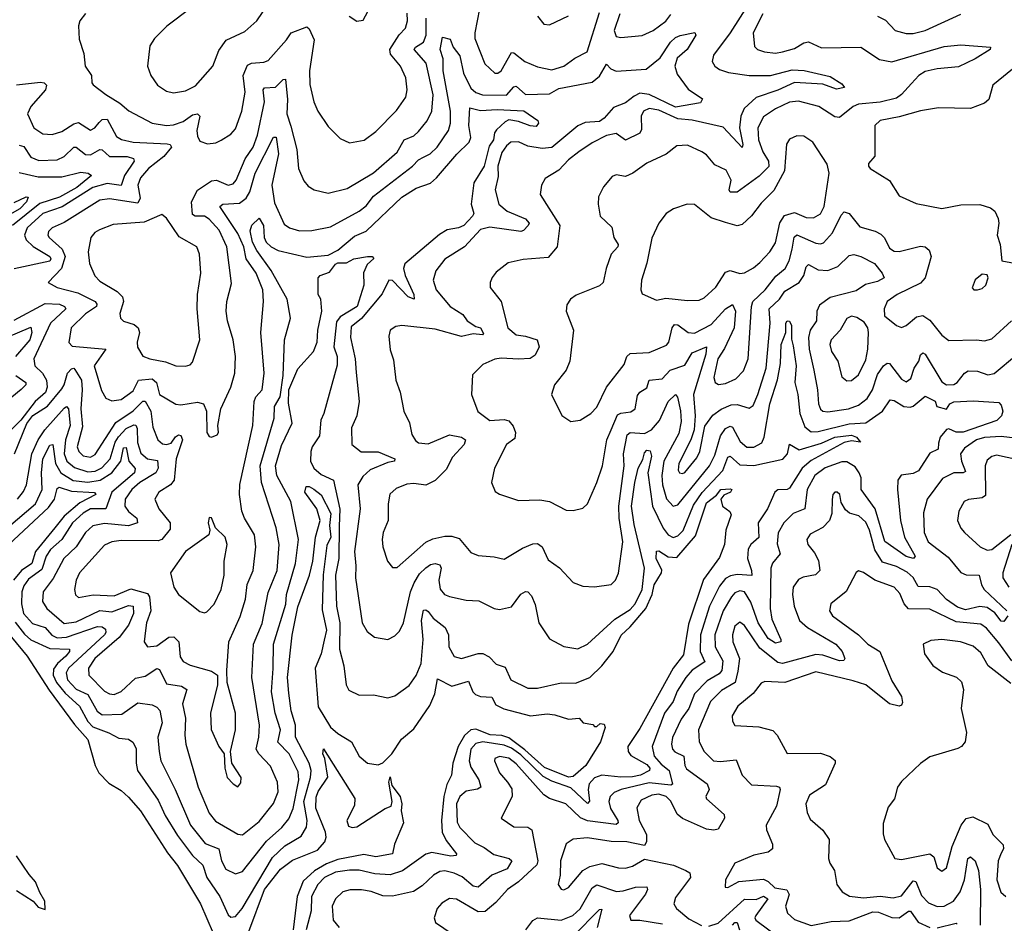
# Model space of a CAD drawing. Extents: x 1268547 to 1425625, y 515768 to 616754.
# Tile 360 of 507: x 1374208 to 1378348, y 571912 to 575710. Entities that reach past the tile are written whole.
import ezdxf

# ---------------------------------------------------------------- set-up
doc = ezdxf.new("R2010")
doc.units = 0

msp = doc.modelspace()

# ---------------------------------------------------------------- linework, layer by layer
at = {"layer": '0CON10XD'}
for points in [[(1374929.5, 575760.5), (1374826.9, 575683.1), (1374775, 575630.6), (1374755, 575600), (1374744.6, 575514.6), (1374758.9, 575475), (1374787.1, 575435), (1374825, 575410), (1374855, 575402.9), (1374905, 575410.8), (1374947.7, 575432.3), (1375020.6, 575515), (1375045, 575581.2), (1375076.4, 575623.6), (1375155, 575660), (1375204.7, 575705.3), (1375249.1, 575770.9)], [(1377268.8, 575771.2), (1377194.8, 575655), (1377125, 575560.8), (1377120, 575535), (1377130.6, 575515), (1377150.1, 575500.1), (1377188.3, 575488.3), (1377275, 575475.6), (1377365, 575475.2), (1377455, 575499.5), (1377506.6, 575496.6), (1377615, 575470.9), (1377665, 575440.5), (1377675.7, 575425), (1377641.9, 575418.1), (1377585, 575439.6), (1377465, 575446.1), (1377395, 575414), (1377305, 575383.4), (1377253.8, 575336.2), (1377239.8, 575305), (1377233.8, 575256.2), (1377248.8, 575185), (1377245, 575172.9), (1377165, 575258.3), (1377035, 575287.9), (1376975, 575293.5), (1376895, 575329.7), (1376855, 575337), (1376830.3, 575325), (1376820.6, 575305), (1376821.9, 575248.1), (1376815, 575233.8), (1376755, 575203.8), (1376715, 575232.1), (1376675, 575222.7), (1376615, 575192.5), (1376558.9, 575155), (1376515, 575121.5), (1376475, 575078.2), (1376417.3, 575042.7), (1376401.4, 575015), (1376395.6, 574975), (1376479.1, 574845), (1376467.5, 574755), (1376429.3, 574710.7), (1376325, 574702.1), (1376261.1, 574688.9), (1376211.3, 574648.7), (1376195, 574626.7), (1376185.8, 574605), (1376186, 574585), (1376232.5, 574525), (1376260.9, 574415), (1376295, 574385.3), (1376335, 574380.7), (1376383.3, 574365), (1376392.5, 574335), (1376375, 574299.5), (1376353.7, 574286.3), (1376305, 574283.1), (1376231.8, 574288.2), (1376205, 574283.1), (1376155, 574261.1), (1376112.2, 574217.8), (1376107.3, 574135), (1376133.4, 574063.4), (1376185, 574025.5), (1376245, 574030), (1376264.8, 574024.8), (1376282.2, 574002.2), (1376292.8, 573975), (1376289.9, 573950.1), (1376255, 573924.2), (1376204.5, 573825.5), (1376191.4, 573765), (1376207.1, 573727.1), (1376225.6, 573715.6), (1376305, 573689.4), (1376395, 573691.8), (1376435, 573685.4), (1376505, 573649.4), (1376535, 573646.9), (1376575, 573656.7), (1376595.3, 573674.7), (1376634.7, 573765), (1376658.1, 573835), (1376677, 573945), (1376694.3, 573985.7), (1376721.2, 574048.8), (1376735, 574056.9), (1376777.8, 574062.2), (1376795.7, 574074.3), (1376805, 574130.6), (1376815, 574144.6), (1376845, 574163.3), (1376854.3, 574195.7), (1376909.8, 574200.2), (1376942.2, 574237.8), (1377005, 574258.6), (1377035, 574309.4), (1377095, 574335.5), (1377093, 574305), (1377041, 574135), (1377048.3, 574045), (1377043.4, 573986.6), (1377030, 573945), (1376978.8, 573845), (1376976.7, 573816.7), (1376982.5, 573805), (1376995, 573802.3), (1377005, 573807.7), (1377055, 573868.2), (1377067.5, 573895), (1377088.6, 574001.4), (1377122.3, 574047.7), (1377156.8, 574073.2), (1377198.8, 574091.2), (1377225, 574093.5), (1377275, 574077.7), (1377291.5, 574088.5), (1377312, 574135), (1377345.8, 574245), (1377362.5, 574435), (1377359.6, 574495), (1377401.9, 574535), (1377425, 574569.4), (1377485, 574605.3), (1377504.3, 574635), (1377515, 574671.4), (1377525, 574681.5), (1377565, 574658.8), (1377605, 574655.8), (1377647.8, 574672.2), (1377695, 574718.9), (1377715, 574723.3), (1377745, 574714.4), (1377801.5, 574685), (1377834.4, 574645), (1377842.9, 574625), (1377815, 574609.3), (1377763.3, 574596.7), (1377725, 574571.2), (1377615, 574543.2), (1377570.2, 574509.8), (1377559.1, 574485), (1377558.1, 574445), (1377531.2, 574405), (1377524, 574375), (1377527.5, 574325), (1377546.5, 574236.5), (1377562.2, 574155), (1377565.9, 574095), (1377575, 574073.3), (1377585.3, 574065.3), (1377605, 574062.6), (1377692, 574075), (1377735, 574090.2), (1377771.5, 574118.5), (1377794, 574155), (1377815, 574219.6), (1377839.6, 574255), (1377855, 574266.2), (1377865.3, 574265.3), (1377915, 574199.4), (1377935, 574188.6), (1377955, 574202), (1377968.7, 574245), (1377987.7, 574275), (1377995, 574301.2), (1378005, 574310.6), (1378015, 574304.2), (1378085, 574187.5), (1378105, 574176.1), (1378135, 574176.7), (1378150, 574185), (1378179.6, 574225), (1378195, 574234.1), (1378235, 574232.9), (1378278.1, 574218.1), (1378305, 574222.9), (1378398.9, 574301.1)], [(1376141.6, 575755), (1376121, 575655), (1376121.6, 575631.6), (1376164.2, 575524.2), (1376205, 575485.6), (1376218.8, 575485), (1376231.5, 575495), (1376275, 575571.5), (1376285, 575570.5), (1376331.4, 575535), (1376385, 575511.8), (1376445, 575499.2), (1376495, 575514.6), (1376541.9, 575548.1), (1376593.5, 575575), (1376645, 575740.6)], [(1374485, 575735.8), (1374461.4, 575705), (1374455.7, 575684.3), (1374458.3, 575628.3), (1374477.9, 575567.9), (1374482.9, 575515), (1374509.2, 575475), (1374510.6, 575445), (1374516.3, 575436.3), (1374569.4, 575395), (1374629.5, 575359.5), (1374666.9, 575326.9), (1374765, 575275.3), (1374825, 575265.3), (1374855, 575267.6), (1374895, 575282.1), (1374935, 575309.5), (1374955, 575313.8), (1374965.4, 575305), (1374953, 575245), (1374955, 575221.2), (1374965, 575200), (1374997.7, 575187.7), (1375032.7, 575192.7), (1375055, 575203.3), (1375095, 575228.9), (1375115, 575251.4), (1375141.8, 575325), (1375155.3, 575405.3), (1375146.9, 575475), (1375165, 575519.2), (1375182.1, 575527.9), (1375235, 575531.6), (1375251.9, 575538.1), (1375329.5, 575625), (1375349.1, 575655), (1375415, 575680), (1375425, 575671.9), (1375446.5, 575625), (1375426.1, 575495), (1375427.7, 575437.7), (1375444.5, 575365), (1375461.1, 575325), (1375505, 575260.8), (1375555, 575210.8), (1375595, 575192.9), (1375656.3, 575203.7), (1375705, 575240.6), (1375792, 575328), (1375831.2, 575385), (1375836.8, 575415), (1375831.5, 575465), (1375808.9, 575515), (1375766.9, 575565), (1375764, 575585), (1375803.4, 575646.6), (1375830.4, 575675), (1375838.9, 575705), (1375837.4, 575737.4)], [(1375105.3, 574365), (1375081.3, 574445), (1375076, 574485), (1375079.3, 574525), (1375099.1, 574600.9), (1375079.4, 574755), (1375046.4, 574825), (1375005, 574872.3), (1374985, 574883.9), (1374945, 574884.3), (1374935, 574890.9), (1374930.2, 574945), (1374955, 574994.1), (1375015, 575032.4), (1375035, 575036.2), (1375085, 575014.7), (1375105, 575020.4), (1375118.1, 575035), (1375156.1, 575125), (1375189.3, 575175), (1375207.9, 575225), (1375237.4, 575365), (1375231.9, 575415), (1375236.7, 575423.3), (1375282.9, 575427.1), (1375315, 575459.3), (1375325, 575460.6), (1375334.3, 575375), (1375330.9, 575315), (1375347.9, 575262.1), (1375373.6, 575165), (1375380, 575085), (1375403.1, 575033.1), (1375420.7, 575010.7), (1375445.4, 574995.4), (1375505, 574980.4), (1375585, 575000), (1375695, 575066.4), (1375795, 575153.9), (1375824.6, 575205.4), (1375865, 575222.2), (1375885, 575239.6), (1375920.7, 575285), (1375940.6, 575325), (1375945.6, 575394.4), (1375916.9, 575526.9), (1375866.2, 575585), (1375871.9, 575595), (1375905.1, 575614.9), (1375916.4, 575645), (1375916.6, 575716.6)], [(1375593.3, 575725), (1375625, 575703.8), (1375651.7, 575708.3), (1375672, 575745)], [(1376384.6, 575724.6), (1376411.2, 575691.2), (1376435, 575689.1), (1376515, 575726.5)], [(1377332.8, 575735), (1377292.4, 575655), (1377296.9, 575596.9), (1377310, 575585), (1377340, 575575), (1377385, 575570), (1377414.7, 575574.7), (1377465, 575589.4), (1377505, 575613.1), (1377525, 575616.7), (1377578.6, 575591.4), (1377745, 575594.6), (1377822.3, 575542.3), (1377875, 575532.5), (1378095, 575596.7), (1378165, 575603.9), (1378290, 575595), (1378288.6, 575585), (1378225, 575545.3), (1378155, 575511.5), (1378065, 575504.2), (1378015, 575492.3), (1377988.2, 575475), (1377957.5, 575442.5), (1377915.8, 575395), (1377895, 575380.7), (1377825, 575363.3), (1377734.9, 575355.1), (1377712.3, 575345), (1377655, 575299.4), (1377635, 575301.1), (1377568, 575345), (1377482.7, 575367.3), (1377445, 575363.4), (1377385.5, 575335), (1377335, 575302.1), (1377311.6, 575255), (1377313.9, 575205), (1377332.6, 575155), (1377355.8, 575115), (1377357.1, 575092.9), (1377316.9, 575053.1), (1377225, 574985.7), (1377194.4, 574985), (1377190.9, 574995), (1377199.8, 575035), (1377178.2, 575078.2), (1377130.7, 575100.7), (1377095, 575142), (1377076.2, 575155), (1377015, 575183.3), (1376970.7, 575179.3), (1376926.2, 575145), (1376845, 575107.3), (1376785.7, 575065), (1376755, 575051.5), (1376715, 575057.5), (1376699.1, 575050.9), (1376662, 575008), (1376641.9, 574965), (1376640, 574935), (1376647.8, 574885), (1376697.7, 574837.7), (1376705.8, 574795), (1376723.8, 574765), (1376722.1, 574755), (1376694.6, 574725), (1376673.2, 574665), (1376661.5, 574605), (1376645, 574592), (1376548.1, 574551.9), (1376524.2, 574535), (1376508.3, 574511.7), (1376505.8, 574485), (1376536.4, 574405), (1376520.9, 574275), (1376505, 574237.5), (1376457.1, 574175), (1376444.2, 574135), (1376486.8, 574046.8), (1376525, 574022), (1376565, 574026.7), (1376608.6, 574055), (1376635, 574081.9), (1376675.5, 574165), (1376749.4, 574260.6), (1376760.9, 574295), (1376775, 574306.7), (1376855, 574311.1), (1376927.7, 574342.3), (1376937.8, 574355), (1376951.2, 574415), (1376960.8, 574429.2), (1376975, 574428.2), (1377018.9, 574395), (1377045, 574392.6), (1377115, 574429.2), (1377175, 574494.7), (1377205, 574513.3), (1377217.2, 574485), (1377211.9, 574415), (1377171.2, 574328.8), (1377143, 574285), (1377126, 574206), (1377131.5, 574185), (1377146.2, 574176.2), (1377175, 574180.4), (1377219.4, 574200.6), (1377251.2, 574235), (1377270.9, 574285), (1377284.7, 574505), (1377290.4, 574525), (1377342.8, 574575), (1377387.3, 574632.7), (1377425.8, 574665), (1377443.4, 574696.6), (1377456.2, 574745), (1377464.5, 574795.5), (1377475, 574806.3), (1377555, 574771.2), (1377575, 574767.6), (1377588, 574772), (1377625.4, 574814.6), (1377661.4, 574888.6), (1377675, 574902.7), (1377695, 574895.5), (1377739.9, 574839.9), (1377805, 574821.6), (1377828.8, 574808.8), (1377843.4, 574793.4), (1377865, 574750), (1377885, 574736.6), (1377905, 574735.3), (1377995, 574757.9), (1378015.2, 574755.2), (1378031.2, 574741.2), (1378039.6, 574715), (1378014.6, 574625), (1377995, 574602.5), (1377897.1, 574555), (1377855.6, 574525), (1377841.8, 574495), (1377844.2, 574465), (1377895, 574424.4), (1377915, 574416.7), (1377935, 574424.4), (1377978.2, 574461.8), (1378005, 574466.2), (1378035, 574446.8), (1378085, 574384.5), (1378115, 574361.8), (1378230, 574365), (1378265, 574360.9), (1378295, 574369.5), (1378377.9, 574445)], [(1376731.7, 575735), (1376707.7, 575665), (1376715, 575640), (1376735, 575635.7), (1376825, 575643.6), (1376871.1, 575665), (1376925, 575703.4), (1376945, 575731.5)], [(1377815, 575725.4), (1377848.4, 575708.4), (1377889.2, 575665), (1377935, 575651.8), (1377965, 575652.5), (1378015, 575664.7), (1378165, 575732.6)], [(1374185.7, 573885), (1374237.7, 574012.3), (1374263.4, 574046.6), (1374325, 574086.4), (1374385, 574158.2), (1374395.5, 574175), (1374409.2, 574225), (1374425, 574242.5), (1374435, 574245.4), (1374440.4, 574240.4), (1374467.8, 574195), (1374471, 574155), (1374464.9, 574074.9), (1374471.3, 573998.7), (1374450, 573915), (1374456.9, 573895), (1374475, 573877.5), (1374505, 573872), (1374525, 573882.1), (1374612.7, 574017.3), (1374685, 574065.8), (1374725, 574106.2), (1374735, 574106.6), (1374758.9, 574065), (1374767, 573997), (1374788.2, 573945), (1374807.6, 573927.6), (1374825, 573924.4), (1374845, 573929.8), (1374862.7, 573957.3), (1374875, 573964.7), (1374885, 573962.7), (1374891.7, 573945), (1374865.8, 573865), (1374857.3, 573775), (1374841.8, 573755), (1374792.9, 573725), (1374776.7, 573695), (1374792.3, 573655), (1374840, 573595), (1374840.8, 573569.2), (1374805, 573525.9), (1374790.5, 573519.5), (1374635, 573521.9), (1374594.8, 573515.2), (1374565, 573501.1), (1374459.1, 573385), (1374446, 573355), (1374438.5, 573315), (1374442.3, 573292.3), (1374455, 573282.2), (1374516.8, 573293.2), (1374605, 573288.3), (1374675, 573318.2), (1374745, 573298.6), (1374753.9, 573283.9), (1374759.1, 573225), (1374740.5, 573175), (1374736.5, 573143.5), (1374731.1, 573095), (1374744.6, 573074.6), (1374785, 573078.1), (1374835, 573115.3), (1374856.6, 573116.6), (1374877.4, 573095), (1374882.6, 573032.6), (1374895, 573012.2), (1374925, 572997.7), (1375015, 572971.5), (1375039.2, 572955), (1375040, 572915), (1375010.8, 572795), (1375013.6, 572726.4), (1375045, 572656.2), (1375068, 572625), (1375070, 572565), (1375080, 572525), (1375105, 572498), (1375125, 572486.7), (1375137, 572503), (1375138.6, 572525), (1375100, 572585), (1375094, 572634), (1375114.6, 572725), (1375114.6, 572795), (1375080.6, 572925), (1375078.5, 572975), (1375086.7, 573095), (1375135, 573201.4), (1375157.1, 573275), (1375164.1, 573335.9), (1375190, 573395), (1375200.3, 573495), (1375194.7, 573545), (1375153.5, 573615), (1375142.5, 573645), (1375132.5, 573715), (1375133.4, 573756.6), (1375188, 574005), (1375193.3, 574105), (1375201.1, 574125), (1375226.7, 574155), (1375235.7, 574225), (1375221.6, 574395), (1375233.4, 574525), (1375230.3, 574575), (1375202.6, 574645), (1375160, 574705), (1375149.9, 574755), (1375125, 574811.8), (1375049.1, 574925), (1375062.5, 574935), (1375131.5, 574938.5), (1375160.2, 574959.8), (1375175, 574986.9), (1375198.4, 575065), (1375275, 575216.9), (1375285.7, 575215.7), (1375296.2, 575146.2), (1375267.3, 575015), (1375279.7, 574939.7), (1375320.5, 574850.5), (1375342, 574835), (1375385, 574822.3), (1375436.5, 574823.5), (1375515, 574839.1), (1375635, 574905.9), (1375665, 574928.2), (1375695, 574967.8), (1375860, 575095), (1375885, 575121.5), (1375905, 575131.8), (1375934.1, 575145.9), (1375963.1, 575175), (1376010.8, 575245), (1376019.8, 575275), (1376019.2, 575325), (1375987.8, 575495), (1375987.8, 575545), (1375975.8, 575585), (1375985, 575637.1), (1376017.9, 575627.9), (1376030, 575595), (1376058.1, 575558.1), (1376074.3, 575485), (1376105, 575421.6), (1376125, 575403.8), (1376153.6, 575393.6), (1376255, 575392.3), (1376285, 575428.2), (1376295, 575430.6), (1376335, 575396.3), (1376435, 575398.8), (1376475, 575421.1), (1376615, 575447), (1376645, 575472.8), (1376675, 575522.7), (1376693.3, 575503.3), (1376715, 575493.1), (1376842.5, 575502.5), (1376900.8, 575549.2), (1376944.1, 575615), (1376965, 575634.6), (1376985, 575644.3), (1377046.2, 575656.2), (1377050.6, 575645), (1377014.4, 575585), (1376971.7, 575548.3), (1376962.1, 575515), (1376971.7, 575481.7), (1377017.9, 575417.9), (1377078.1, 575378.1), (1377069.7, 575360.3), (1376965, 575342.1), (1376855, 575395.1), (1376815, 575400.6), (1376790.7, 575389.3), (1376755, 575360.7), (1376705, 575341.7), (1376665, 575296.6), (1376645, 575282.4), (1376585, 575278.1), (1376555, 575264.5), (1376445, 575173.5), (1376405, 575169.2), (1376345, 575178.5), (1376305, 575197.1), (1376273.1, 575195), (1376255, 575180.4), (1376235, 575151.5), (1376218.6, 575095), (1376218.9, 575051.1), (1376207.2, 574995), (1376222.7, 574935), (1376257.3, 574905), (1376335, 574872.6), (1376349.4, 574855), (1376346.2, 574845), (1376326.6, 574823.4), (1376315, 574819.5), (1376185, 574837.4), (1376145, 574828.1), (1376077.5, 574755), (1375995, 574703.3), (1375957.5, 574655), (1375946.4, 574615), (1375958.8, 574575), (1376018.2, 574505), (1376070.5, 574470.5), (1376089.5, 574445), (1376125, 574420.2), (1376145, 574414.6), (1376158.4, 574391.6), (1376154.4, 574385.6), (1376115, 574389.8), (1376065, 574378.1), (1375955, 574409.5), (1375815, 574424.5), (1375789.6, 574420.4), (1375765.8, 574405), (1375759.7, 574380.3), (1375765, 574322.5), (1375780, 574280), (1375790, 574195), (1375808.2, 574145), (1375823.1, 574065), (1375846.4, 574016.4), (1375856.7, 573966.7), (1375871.7, 573941.7), (1375885, 573931.8), (1375925, 573927.7), (1376015, 573964.7), (1376066, 573955), (1376082.5, 573945), (1376076.6, 573925), (1376028.1, 573871.9), (1376000.4, 573819.6), (1375955, 573772.9), (1375915, 573754.2), (1375865, 573761.2), (1375835, 573757.7), (1375790.2, 573739.8), (1375764, 573716), (1375756.5, 573675), (1375757.3, 573605), (1375735.5, 573555), (1375731.8, 573525), (1375734.6, 573495), (1375754.6, 573434.6), (1375775, 573407.5), (1375795, 573407.1), (1375915.7, 573514.3), (1375945, 573528.2), (1375995, 573539.3), (1376025, 573539.2), (1376055, 573529.2), (1376105, 573471.4), (1376135, 573458.6), (1376203.2, 573453.2), (1376245, 573442.9), (1376321.2, 573488.8), (1376365, 573507.5), (1376385, 573508.9), (1376404, 573494), (1376429.8, 573439.8), (1376476.9, 573406.9), (1376535, 573344.4), (1376575, 573330), (1376625, 573326.9), (1376695, 573336.9), (1376713.1, 573355), (1376725.9, 573384.1), (1376743.9, 573515), (1376728.4, 573615), (1376727.5, 573665), (1376749.5, 573835), (1376747.2, 573885), (1376762.5, 573965), (1376775, 573975.2), (1376835, 573971.5), (1376864, 573986), (1376898.4, 574025), (1376935, 574105.5), (1376965, 574134.4), (1376973.3, 574123.3), (1376985.8, 574065.8), (1376988.8, 574021.2), (1376979.3, 573970.7), (1376916.3, 573855), (1376908.2, 573795), (1376911.1, 573755), (1376926.7, 573696.7), (1376955, 573665.4), (1376975, 573671.8), (1377108.4, 573835), (1377130, 573880), (1377155, 573961.2), (1377175, 573992.6), (1377195, 574002.2), (1377205, 573996.9), (1377237.2, 573937.2), (1377265, 573914.2), (1377295, 573913), (1377327.8, 573932.2), (1377337.4, 573955), (1377362, 574095), (1377393.7, 574196.3), (1377406.2, 574265), (1377409.5, 574345), (1377429.1, 574395), (1377428.5, 574435), (1377435, 574444.3), (1377445, 574442.5), (1377453.5, 574425), (1377452.9, 574367.1), (1377459.5, 574339.5)], [(1378405, 575520), (1378299.5, 575435), (1378282.7, 575375), (1378265, 575359.6), (1378205, 575336.7), (1378070.6, 575339.4), (1377995, 575327.3), (1377905, 575301.1), (1377825, 575286), (1377803.3, 575265), (1377803.3, 575136.7), (1377776.7, 575105), (1377776.2, 575095), (1377783.8, 575085), (1377864.6, 575034.6), (1377905, 574970), (1377977.3, 574937.3), (1378085, 574916.9), (1378165, 574932.5), (1378245, 574932.9), (1378289, 574919), (1378308.2, 574905), (1378321.5, 574875), (1378324.3, 574854.3), (1378317.1, 574805), (1378330.8, 574765), (1378336.7, 574696.7), (1378435, 574678.6)], [(1374195, 575435.7), (1374295, 575447.8), (1374310.6, 575445), (1374320.9, 575435), (1374315.7, 575415), (1374255, 575345.5), (1374240.6, 575315), (1374266.7, 575255), (1374305, 575230.9), (1374345, 575227.3), (1374385, 575240.6), (1374435, 575271.9), (1374455, 575277.7), (1374505, 575245.3), (1374523.1, 575255), (1374541.8, 575278.2), (1374555, 575290), (1374575, 575292.4), (1374615, 575218.7), (1374635.9, 575205.9), (1374684.8, 575194.8), (1374828.5, 575188.5), (1374840.6, 575185), (1374845.9, 575175), (1374814.4, 575135), (1374749.2, 575085), (1374715.2, 575045), (1374705.2, 575015), (1374715, 574960), (1374705, 574939.2), (1374585, 574956.9), (1374545, 574951.7), (1374395, 574857.3), (1374344.4, 574835), (1374329.6, 574820.4), (1374326.2, 574805), (1374331.1, 574795), (1374386.1, 574746.1), (1374398.7, 574715), (1374383.3, 574665), (1374327.5, 574605), (1374364.8, 574584.8), (1374452.6, 574562.6), (1374525.3, 574525.3), (1374532.8, 574515), (1374531.4, 574505), (1374485, 574474), (1374424, 574415), (1374413.8, 574353.8), (1374428.2, 574338.2), (1374570.5, 574325), (1374520.9, 574255), (1374552, 574152), (1374570, 574120), (1374595, 574108.8), (1374635, 574113.4), (1374685, 574150.3), (1374707.2, 574195), (1374765, 574200.5), (1374783.7, 574185), (1374795, 574134.6), (1374865, 574094.4), (1374885, 574090.9), (1374955, 574102.9), (1374980.5, 574095), (1374993.8, 574065), (1374994.5, 573975), (1375005, 573958.8), (1375015, 573956.2), (1375037.5, 573965), (1375043.3, 573975), (1375040.8, 574005), (1375053.5, 574075), (1375095.4, 574165), (1375112.3, 574225), (1375115.3, 574295), (1375105.3, 574365)], [(1375252.8, 573302.8), (1375290, 573395), (1375299.3, 573505), (1375286.7, 573575), (1375224.5, 573764.5), (1375219.2, 573835), (1375278.4, 574035), (1375279.2, 574085), (1375303.4, 574125), (1375315.1, 574215), (1375321.7, 574365), (1375346.5, 574455), (1375332.2, 574535), (1375265.3, 574655.3), (1375205, 574739.5), (1375187, 574775), (1375177.3, 574822.7), (1375183.5, 574846.5), (1375215, 574876.2), (1375232.5, 574845), (1375236.3, 574795), (1375244.3, 574775), (1375265, 574755.3), (1375295, 574739.5), (1375415, 574711.7), (1375505, 574721), (1375545, 574741), (1375615, 574799.6), (1375665, 574821.7), (1375815, 574964.7), (1375875, 575002.5), (1375935, 575023.7), (1375960.8, 575045), (1376045.4, 575145), (1376097.3, 575195), (1376104.6, 575215.4), (1376095.8, 575265), (1376101, 575339), (1376145, 575328.9), (1376215, 575333.1), (1376327.5, 575327.5), (1376387, 575287), (1376388.8, 575275), (1376378.9, 575261.1), (1376353.8, 575263.8), (1376305, 575282.7), (1376265, 575288.9), (1376248.8, 575281.2), (1376213, 575247), (1376204.3, 575235), (1376199.6, 575205), (1376181.1, 575178.9), (1376160.3, 575095), (1376117.1, 575025), (1376106.7, 574935), (1376117.3, 574895), (1376111.5, 574885), (1376074.6, 574845), (1376053.1, 574835), (1376005, 574826.4), (1375972.7, 574807.3), (1375826.5, 574683.5), (1375821.7, 574665), (1375827.9, 574635), (1375865.3, 574554.7), (1375866, 574535), (1375840.8, 574545), (1375775, 574614.5), (1375760, 574615), (1375731.6, 574558.4), (1375645, 574453.8), (1375601.2, 574418.8), (1375598.3, 574375), (1375618.8, 574285), (1375622.9, 574227.1), (1375634.6, 574105), (1375625.6, 574045.6), (1375603.6, 573995), (1375604.3, 573925), (1375643.8, 573893.8), (1375715, 573893.7), (1375785.6, 573864.4), (1375784.2, 573855), (1375755, 573848.9), (1375682, 573818), (1375649.9, 573790.1), (1375629.2, 573755), (1375638.9, 573655), (1375615.2, 573475), (1375621.7, 573415), (1375619.1, 573365), (1375647.5, 573175), (1375668.3, 573138.3), (1375700, 573115), (1375755, 573105.6), (1375785, 573121.1), (1375805, 573140.6), (1375822, 573175), (1375850.8, 573305), (1375866.6, 573343.4), (1375889.4, 573380.6), (1375915, 573406.3), (1375935, 573421.1), (1375955, 573424.1), (1375975, 573418.5), (1375980.6, 573405), (1375970, 573355), (1375976.4, 573316.4), (1375994.2, 573294.2), (1376015, 573285.5), (1376085, 573270), (1376137.8, 573267.8), (1376203.3, 573235), (1376225, 573230.6), (1376275, 573243.1), (1376315, 573295.5), (1376335, 573307.5), (1376345, 573305.6), (1376359.1, 573289.1), (1376375, 573252), (1376390.4, 573175), (1376435, 573107.5), (1376496, 573076), (1376555, 573065.6), (1376595, 573085.6), (1376709.4, 573190.6), (1376775, 573230.8), (1376796, 573255), (1376824.8, 573315), (1376835.2, 573405), (1376791.1, 573588.9), (1376779.5, 573665), (1376794.7, 573765.3), (1376808.1, 573825), (1376828, 573862), (1376835, 573889.4), (1376845, 573900.4), (1376858, 573898), (1376864.3, 573875), (1376849, 573805), (1376868.4, 573665), (1376913.7, 573573.7), (1376935, 573544.7), (1376955, 573534.3), (1376975, 573540.2), (1376997.1, 573562.9), (1377040.4, 573669.6), (1377077.3, 573722.7), (1377164.4, 573815), (1377185, 573871.8), (1377195, 573875.9), (1377235, 573839.7), (1377295, 573837), (1377416.6, 573863.4), (1377436.4, 573885), (1377445, 573926.7), (1377485, 573902.8), (1377579.5, 573930.5), (1377635.5, 573955), (1377705, 573964.5), (1377726.7, 573955), (1377742.5, 573935), (1377705, 573940), (1377675, 573932.5), (1377535, 573857.3), (1377498.4, 573825), (1377445, 573741.8), (1377434.8, 573735.2), (1377395.2, 573734.8), (1377382.2, 573725), (1377352.3, 573655), (1377313, 573595), (1377315, 573533.3), (1377281.6, 573505), (1377270.8, 573485), (1377268.5, 573445), (1377285.2, 573395), (1377285.6, 573374.4), (1377225, 573377.8), (1377196.7, 573373.3), (1377175, 573361), (1377150.1, 573329.9), (1377107.9, 573245), (1377070.6, 573125), (1377069, 573055), (1377089, 573011), (1377035, 572976.6), (1377008.1, 572945), (1376971.8, 572888.2), (1376955.6, 572845), (1376919, 572795), (1376866.9, 572655), (1376875.6, 572615), (1376905, 572581.5), (1376939, 572555), (1376953, 572497), (1376945, 572493.2), (1376855, 572503.1), (1376736.9, 572475), (1376707.8, 572462.2), (1376690, 572445), (1376684.2, 572425), (1376692.2, 572395), (1376722.9, 572345), (1376723.9, 572335), (1376715, 572327.2), (1376595, 572342.6), (1376565.1, 572355.1), (1376504.6, 572415), (1376435, 572437.6), (1376411.8, 572451.8), (1376295, 572583), (1376264.2, 572605.8), (1376225, 572613.6), (1376205.6, 572605), (1376203.8, 572595), (1376225.3, 572545), (1376259.1, 572505), (1376277.3, 572477.3), (1376278.5, 572445), (1376232.5, 572355), (1376285, 572318.6), (1376345, 572316.9), (1376361.2, 572305), (1376387, 572175), (1376382.3, 572157.7), (1376305, 572087.3), (1376258.5, 572055), (1376209.5, 572000.5), (1376165, 571962.4), (1376135, 571960.2), (1376045, 572014.6), (1376015, 572016.1), (1375983.2, 571996.8), (1375963.2, 571975), (1375950.6, 571935), (1375955.5, 571915.5), (1376061.2, 571845)], [(1377015, 574529.6), (1377065, 574531.8), (1377085, 574541.2), (1377135, 574586.4), (1377175, 574648.9), (1377195, 574655.3), (1377235, 574644), (1377255, 574646), (1377293.3, 574666.7), (1377319.9, 574690.1), (1377362.3, 574735), (1377385, 574771.9), (1377403.9, 574856.1), (1377422.9, 574887.1), (1377465, 574899.2), (1377515, 574878.6), (1377545, 574876.7), (1377575, 574894.5), (1377589.7, 574925), (1377610.9, 575065), (1377603.1, 575103.1), (1377543.1, 575195), (1377505, 575220), (1377475, 575222.5), (1377445, 575208.1), (1377432.4, 575187.6), (1377423, 575075), (1377378.4, 574991.6), (1377325, 574938.8), (1377285, 574885.6), (1377245, 574849.4), (1377225, 574844.3), (1377175, 574857.3), (1377115, 574877.8), (1377045, 574933.1), (1377014.6, 574935.4), (1376956.2, 574915), (1376925.8, 574895), (1376894.4, 574855), (1376865, 574792.5), (1376845, 574687.5), (1376822, 574615), (1376820, 574575), (1376825, 574557.5), (1376885, 574531.2), (1376925, 574539.2), (1377015, 574529.6)], [(1374205, 575183.2), (1374225, 575177.5), (1374255, 575131.9), (1374288.1, 575118.1), (1374365, 575121.7), (1374395, 575135.7), (1374435, 575174.8), (1374445, 575173.7), (1374485, 575143.3), (1374505, 575142.6), (1374545, 575164.1), (1374555, 575163.3), (1374585, 575134.8), (1374660, 575135), (1374686.8, 575126.8), (1374689.4, 575115), (1374648.3, 575055), (1374635, 575013.3), (1374575, 575021.5), (1374514.7, 575005), (1374387, 574923), (1374305, 574894.9), (1374239.3, 574835), (1374227.9, 574805), (1374235.2, 574785), (1374265, 574757.2), (1374334.7, 574715), (1374339, 574705), (1374334.1, 574695), (1374185, 574662.3)], [(1374205, 575068.4), (1374285, 575049), (1374385, 575049.8), (1374465, 575068.8), (1374495.4, 575065.4), (1374510, 575055), (1374448.7, 575005), (1374375, 574963.6), (1374293.2, 574936.9), (1374177.8, 574845)], [(1374185, 574941.5), (1374235.4, 574965.4), (1374243.6, 574963.6), (1374236.9, 574945), (1374208.4, 574915), (1374103.7, 574856.3)], [(1374905, 574254.4), (1374925, 574259.2), (1374935, 574271.2), (1374964.6, 574365), (1374954.7, 574495), (1374955.9, 574555), (1374969.3, 574645), (1374964.5, 574725), (1374952.9, 574755), (1374878.1, 574798.1), (1374825, 574876.2), (1374805, 574892), (1374731.3, 574858.7), (1374600.7, 574849.3), (1374543.3, 574826.7), (1374523.3, 574815), (1374507.3, 574795), (1374495.4, 574735), (1374501.2, 574685), (1374523.1, 574633.1), (1374545, 574610.5), (1374617.5, 574567.5), (1374640, 574545), (1374644.2, 574525), (1374629.5, 574475), (1374631.9, 574455), (1374645, 574442.7), (1374689, 574429), (1374705.7, 574415.7), (1374712, 574395), (1374702.1, 574355), (1374703.6, 574333.6), (1374725, 574295.8), (1374755, 574284.6), (1374821.5, 574271.5), (1374865, 574255.6), (1374905, 574254.4)], [(1374073.9, 573506.1), (1374274.6, 573675.4), (1374301.7, 573735), (1374299.4, 573805), (1374305.1, 573865), (1374335, 573922.3), (1374347.2, 573925), (1374357.8, 573845), (1374380.5, 573805), (1374433.3, 573773.3), (1374495, 573766.2), (1374545.8, 573775), (1374595, 573805.8), (1374632.7, 573855), (1374645, 573911.2), (1374655, 573911.8), (1374666.7, 573855), (1374694, 573824), (1374690.6, 573805), (1374595, 573724.8), (1374569.7, 573655), (1374505.7, 573654.3), (1374475, 573635.5), (1374430.4, 573595), (1374385.1, 573524.9), (1374336.9, 573483.1), (1374319.5, 573455), (1374300.3, 573399.7), (1374245, 573359.2), (1374225, 573330.4), (1374217.3, 573305), (1374215.2, 573255), (1374224.5, 573215), (1374262.3, 573172.3), (1374315, 573155.7), (1374343.3, 573123.3), (1374365, 573111.7), (1374405, 573114.7), (1374535, 573159.3), (1374555, 573158.1), (1374569, 573149), (1374570.6, 573135), (1374563.8, 573125), (1374413, 572985), (1374403.8, 572965), (1374408.8, 572935), (1374445, 572896.7), (1374495, 572874.4), (1374533.5, 572803.5), (1374555, 572788.5), (1374637.9, 572792.1), (1374705, 572839.1), (1374765, 572830.5), (1374785, 572821.1), (1374796.9, 572806.9), (1374806.6, 572755), (1374789.2, 572695), (1374794.7, 572634.7), (1374800.6, 572595), (1374861.7, 572475), (1374926.7, 572325), (1374988.2, 572248.2), (1375045.8, 572225.8), (1375056.7, 572175), (1375075, 572140.4), (1375115, 572120), (1375145, 572130.7), (1375245, 572257.4), (1375309.5, 572315), (1375339, 572351), (1375357.3, 572395), (1375381.9, 572515), (1375378.5, 572548.5), (1375340.6, 572625), (1375293.8, 572673.8), (1375304, 572725), (1375281.5, 572795), (1375265.9, 572885), (1375273.9, 572983.9), (1375274.4, 573085), (1375326.4, 573253.6), (1375329.7, 573295), (1375367.9, 573425), (1375379.8, 573525), (1375348.4, 573685), (1375289.5, 573795), (1375283.9, 573835), (1375309, 573921), (1375353.7, 574015), (1375338.2, 574098.2), (1375339.5, 574155), (1375377.7, 574242.3), (1375442.7, 574315), (1375459.1, 574355), (1375461.3, 574405), (1375477.6, 574485), (1375474.4, 574535), (1375462.9, 574555), (1375463.2, 574625), (1375470.5, 574635), (1375510.5, 574649.5), (1375535, 574683.1), (1375545, 574688.3), (1375581.8, 574688.2), (1375613.3, 574705), (1375670, 574715), (1375690, 574715), (1375696.2, 574706.2), (1375668.8, 574681.2), (1375653.8, 574646.2), (1375654.4, 574594.4), (1375626.2, 574505), (1375555, 574460.6), (1375540.4, 574439.6), (1375528.5, 574335), (1375542.7, 574295), (1375542.1, 574257.9), (1375486.4, 574055), (1375473.6, 574026.4), (1375468.2, 573961.8), (1375438.1, 573915), (1375432.5, 573895), (1375431.1, 573855), (1375444.1, 573825), (1375475, 573798.8), (1375526.9, 573775), (1375553.3, 573653.2), (1375551.1, 573581.1), (1375550.1, 573445), (1375536.2, 573375), (1375539.4, 573245), (1375553.7, 573175), (1375552, 573065), (1375570.3, 572995), (1375580.5, 572915), (1375592.2, 572892.2), (1375635, 572871.8), (1375695, 572873.1), (1375755, 572859.4), (1375785, 572868.1), (1375845, 572911.9), (1375875, 572954.3), (1375895.6, 573004.4), (1375904.2, 573105), (1375897.6, 573185), (1375905, 573228.9), (1375915, 573230.4), (1375925, 573222.9), (1375945.9, 573195), (1375997.1, 573155), (1376010.5, 573125), (1376012.7, 573075), (1376035, 573034.4), (1376065, 573025.6), (1376135, 573046.4), (1376155, 573046.7), (1376182, 573032), (1376211.3, 573001.3), (1376249.2, 572989.2), (1376272.9, 572935), (1376345, 572900.7), (1376385, 572901.2), (1376485, 572923.6), (1376545, 572922.3), (1376605, 572945.8), (1376655.5, 572995), (1376702.4, 573055), (1376736.9, 573123.1), (1376775, 573157.9), (1376840.3, 573235), (1376866.8, 573295), (1376875.5, 573335), (1376906.2, 573385), (1376907.1, 573397.1), (1376883.6, 573445), (1376885, 573477.1), (1376895, 573477.3), (1376935, 573452.6), (1376970.5, 573449.5), (1377049.3, 573540.7), (1377095, 573678.9), (1377138.2, 573711.8), (1377156.2, 573735), (1377195, 573738.9), (1377202, 573735), (1377196.2, 573723.8), (1377168.3, 573711.7), (1377156.2, 573695), (1377163.3, 573665), (1377193, 573643), (1377198.8, 573628.8), (1377176.9, 573565), (1377170.6, 573505), (1377150.5, 573449.5), (1377083.1, 573356.9), (1377020, 573170), (1376999, 573041), (1376954.8, 572985), (1376815, 572731.8), (1376765.3, 572655), (1376765.9, 572635), (1376777, 572617), (1376845, 572580.2), (1376857.2, 572565), (1376855.8, 572555), (1376818.5, 572535), (1376785, 572528.3), (1376735, 572526.6), (1376655, 572534.8), (1376625, 572523.5), (1376601.5, 572498.5), (1376597.9, 572475), (1376603.6, 572426.4), (1376595, 572415.4), (1376525, 572481.4), (1376445, 572509.5), (1376409.3, 572529.3), (1376315, 572620.6), (1376275, 572648.4), (1376245, 572660.9), (1376155, 572675.1), (1376125, 572668.8), (1376104.8, 572645), (1376097.8, 572595), (1376105, 572569.1), (1376138.3, 572515), (1376146.9, 572485), (1376133.2, 572476.8), (1376085, 572468.3), (1376059.1, 572445), (1376044.5, 572415), (1376047.1, 572337.1), (1376058.8, 572315), (1376121, 572251), (1376161.1, 572231.1), (1376201.2, 572201.2), (1376266, 572185), (1376277.5, 572175), (1376258, 572142), (1376192.7, 572115), (1376135, 572063.8), (1376115, 572068.8), (1376067.9, 572107.9), (1376035, 572122.7), (1375995, 572132.6), (1375975, 572130.2), (1375947.1, 572115), (1375899.8, 572070.2), (1375863.6, 572046.4), (1375775, 572026), (1375735, 572027.4), (1375685, 572046.7), (1375645, 572053.7), (1375596.8, 572053.2), (1375565.8, 572045), (1375535, 572015.6), (1375521.8, 571985), (1375526.4, 571925), (1375551.1, 571895)], [(1378235, 574574.4), (1378255, 574580.8), (1378270, 574595), (1378280, 574625), (1378275, 574637.5), (1378255, 574640), (1378225, 574616.7), (1378212.5, 574582.5), (1378220, 574575), (1378235, 574574.4)], [(1374185, 574446.7), (1374315, 574517.9), (1374375, 574514.8), (1374396.8, 574505), (1374402, 574495), (1374337.9, 574435), (1374267.1, 574285), (1374271.5, 574255), (1374304.4, 574224.4), (1374321.1, 574195), (1374323.9, 574166.1), (1374316.5, 574143.5), (1374273.3, 574105), (1374212.5, 574027.5), (1374122, 573938)], [(1377685, 574192.2), (1377705, 574193.5), (1377735, 574217.5), (1377765, 574280.6), (1377773.9, 574325), (1377776.2, 574395), (1377774.4, 574415), (1377758.7, 574438.7), (1377728, 574458), (1377705, 574463.6), (1377685, 574454.2), (1377656.9, 574405), (1377620, 574365), (1377614.7, 574345), (1377620.8, 574315), (1377647.3, 574275), (1377665, 574209.2), (1377685, 574192.2)], [(1374104.7, 574355.3), (1374255, 574417.7), (1374259.5, 574395), (1374250.2, 574365), (1374190.2, 574295)], [(1377459.5, 574339.5), (1377472.2, 574255), (1377467.2, 574185), (1377480, 574135), (1377488.2, 574055), (1377509.1, 573999.1), (1377535, 573978.5), (1377565, 573979.7), (1377695, 574011.2), (1377765, 574016), (1377835.6, 574064.4), (1377867.1, 574112.9), (1377885, 574109.1), (1377924.5, 574084.5), (1377951.3, 574081.3), (1377965, 574085.2), (1378015, 574128.4), (1378057.5, 574107.5), (1378063.3, 574085), (1378105, 574073.4), (1378118, 574095), (1378135, 574104), (1378218.6, 574108.6), (1378325, 574101.2), (1378335, 574090), (1378341.9, 574065), (1378335.3, 574044.7), (1378315.6, 574025), (1378175, 573976.9), (1378145, 573976.4), (1378115, 573990), (1378105, 573988.1), (1378078.3, 573955), (1378071, 573931), (1378069.7, 573905), (1378035, 573887.8), (1377986.2, 573813.8), (1377965, 573802.8), (1377914.2, 573795.8), (1377900, 573775), (1377898.1, 573735), (1377910.6, 573605), (1377927.8, 573535), (1377972.9, 573455), (1377966.2, 573445), (1377935, 573454), (1377845, 573516.8), (1377804.3, 573655), (1377746.3, 573735), (1377745.2, 573785), (1377737.5, 573805), (1377720.8, 573830.8), (1377685, 573852.4), (1377665, 573851.7), (1377595, 573826.6), (1377551.6, 573795), (1377518.9, 573735), (1377508.7, 573655), (1377460.5, 573635), (1377421.1, 573595), (1377396.8, 573553.2), (1377393.2, 573506.8), (1377405.3, 573464.7), (1377373.3, 573426.7), (1377365.9, 573405), (1377363, 573235), (1377370.4, 573190.4), (1377408.6, 573105), (1377408, 573095), (1377385, 573089.7), (1377355, 573109.4), (1377313.3, 573175), (1377282.1, 573262.1), (1377255, 573305.3), (1377235, 573310.2), (1377215, 573300.7), (1377200.2, 573285), (1377165.8, 573225), (1377130.6, 573125), (1377132.1, 573075), (1377163.7, 573015), (1377159.3, 572975), (1377148.8, 572961.2), (1377098.3, 572931.7), (1377045, 572877.2), (1377021.7, 572815), (1376989, 572771), (1376953.1, 572693.1), (1376948.1, 572665), (1376951.9, 572645), (1376962.8, 572632.8), (1377000.5, 572615), (1377004.3, 572575), (1377011.3, 572561.3), (1377098.3, 572498.3), (1377107.3, 572475), (1377092.5, 572445), (1377095.4, 572435), (1377169.8, 572369.8), (1377171.1, 572355), (1377145, 572308), (1377126.6, 572303.4), (1377095, 572307.6), (1376995, 572352.8), (1376971.6, 572371.6), (1376945, 572425.2), (1376926.6, 572445), (1376895, 572455.4), (1376865, 572451), (1376820.7, 572429.3), (1376802.8, 572397.2), (1376813, 572345), (1376843.2, 572285), (1376843.8, 572255), (1376835, 572239.4), (1376760, 572255), (1376695, 572256.1), (1376595, 572271.9), (1376535, 572265.5), (1376505, 572245.8), (1376481.5, 572175), (1376480.4, 572115), (1376472.2, 572075), (1376485, 572055.8), (1376495, 572053.3), (1376515, 572063.5), (1376576, 572134), (1376605, 572150.6), (1376655, 572163.7), (1376725, 572145.4), (1376755, 572144.6), (1376785, 572153.1), (1376835, 572181.4), (1376956.6, 572156.6), (1377008.9, 572135), (1377025, 572124.3), (1377028.5, 572105), (1376965, 572020.6), (1376957.5, 571995), (1376969.6, 571975), (1377020.9, 571930.9), (1377075, 571902.9)], [(1374191.9, 574215), (1374233.4, 574185), (1374233.7, 574175), (1374214.3, 574155.7), (1374126.7, 574085)], [(1374198.4, 573695), (1374223.5, 573726.5), (1374237, 573755), (1374258.3, 573885), (1374285.3, 573944.7), (1374313.6, 573986.4), (1374395, 574078.1), (1374405, 574083.9), (1374413.3, 574075), (1374416.5, 574045), (1374419.9, 574005), (1374400.1, 573945), (1374394.4, 573885), (1374406.2, 573855), (1374438.3, 573828.3), (1374495, 573809.5), (1374525, 573813), (1374553.1, 573826.9), (1374588.2, 573865), (1374609.6, 573935), (1374622.8, 573957.2), (1374655, 573992.3), (1374687.2, 574007.2), (1374695.5, 574005.5), (1374701.8, 573991.8), (1374703.6, 573933.6), (1374717.7, 573887.7), (1374745, 573864.2), (1374787.1, 573857.1), (1374790.1, 573825), (1374780.4, 573805), (1374713.1, 573765), (1374679.2, 573735), (1374651.2, 573695), (1374650.5, 573665), (1374665, 573643), (1374699.8, 573615), (1374703.1, 573595), (1374665, 573583), (1374565, 573593.3), (1374515, 573582.6), (1374485.1, 573554.9), (1374445.6, 573494.4), (1374393.1, 573445), (1374348.9, 573361.1), (1374307.1, 573305), (1374304.1, 573265), (1374321.3, 573235), (1374395, 573173), (1374445, 573178.8), (1374545, 573226.5), (1374595, 573221), (1374665, 573247.7), (1374684.7, 573244.7), (1374685.9, 573215), (1374665.5, 573165), (1374626.7, 573113.3), (1374523.1, 573025), (1374497.4, 572985), (1374498.7, 572955), (1374565, 572888.2), (1374585, 572876.5), (1374605, 572873.6), (1374635, 572887.2), (1374695, 572942.4), (1374735, 572950.5), (1374785, 572982.7), (1374795, 572978.5), (1374825, 572918.7), (1374888.7, 572908.7), (1374910, 572895), (1374892.9, 572835), (1374904.3, 572775), (1374902.6, 572702.6), (1374906.9, 572665), (1374958.8, 572485), (1375004.2, 572375), (1375031.4, 572341.4), (1375125, 572287.3), (1375145, 572283.8), (1375215, 572340.7), (1375275, 572415.6), (1375294.7, 572465), (1375292.2, 572505), (1375262.5, 572572.5), (1375212.9, 572625), (1375202.3, 572645), (1375213.3, 572695), (1375215.7, 572745), (1375184.4, 572945), (1375190.7, 573085), (1375227.4, 573172.6), (1375252.8, 573302.8)], [(1378405, 573949.8), (1378335, 573958.1), (1378265, 573954.5), (1378231.3, 573945), (1378180.7, 573909.3), (1378163.9, 573886.1), (1378167.5, 573855), (1378185, 573810.8), (1378175, 573805.4), (1378134.8, 573805.2), (1378087.6, 573782.4), (1378023.8, 573695), (1378007.3, 573637.3), (1378011.1, 573555), (1378028, 573515), (1378111.3, 573451.3), (1378165, 573386.1), (1378187.4, 573377.4), (1378241.4, 573375), (1378251.4, 573335), (1378263.3, 573315), (1378358.5, 573225)], [(1378405, 573860.4), (1378315, 573879.7), (1378295, 573873.9), (1378275, 573858.2), (1378266.5, 573835), (1378269, 573711), (1378255, 573700.3), (1378196.8, 573693.2), (1378178.9, 573685), (1378156.8, 573645), (1378150.5, 573605), (1378165, 573572.5), (1378180.6, 573555), (1378245.6, 573495), (1378275, 573481.3), (1378295, 573483.7), (1378375, 573546.8)], [(1374161.9, 573505), (1374329.5, 573660.5), (1374354.8, 573695), (1374365, 573739.2), (1374373.9, 573746.1), (1374425, 573728.4), (1374522.7, 573722.7), (1374527.8, 573715), (1374461.1, 573678.9), (1374395, 573623.3), (1374355.7, 573575), (1374274.9, 573475.1), (1374258.5, 573425), (1374215, 573395.1), (1374181.4, 573355)], [(1374188.6, 573178.6), (1374228.1, 573128.1), (1374255, 573104.2), (1374335, 573067.6), (1374416.7, 573065), (1374416.7, 573055), (1374402.4, 573035), (1374366.3, 573003.7), (1374349.4, 572980.6), (1374348.9, 572955), (1374363.1, 572925), (1374399.6, 572879.6), (1374459.4, 572825), (1374495, 572761), (1374515, 572737.8), (1374583.2, 572713.2), (1374625, 572690), (1374666, 572686), (1374684, 572674), (1374697.2, 572647.2), (1374697, 572585), (1374703.8, 572555), (1374790.2, 572430.2), (1374805.9, 572395.9), (1374818.9, 572365), (1374872, 572282), (1374935, 572197.4), (1374977.4, 572157.4), (1374995, 572105.4), (1375050, 572025), (1375085, 571947.5), (1375095, 571938.1), (1375115, 571940.5), (1375142.6, 571975), (1375270.9, 572189.1), (1375322, 572238), (1375391.6, 572278.4), (1375414.1, 572315.9), (1375415.9, 572344.1), (1375403.2, 572425), (1375430.7, 572525), (1375433.2, 572555), (1375425, 572585.8), (1375368.1, 572695), (1375367, 572745), (1375349.7, 572805), (1375339.2, 572879.2), (1375333.5, 572945), (1375353.9, 573123.9), (1375376.9, 573243.1), (1375425.8, 573375), (1375440.8, 573435), (1375452.2, 573535), (1375470.5, 573605), (1375456.8, 573655), (1375407.4, 573725), (1375412.2, 573747.8), (1375425, 573747.9), (1375445, 573736.9), (1375475, 573713.1), (1375516.4, 573635), (1375510.7, 573585), (1375516, 573535), (1375499.8, 573500.2), (1375483.7, 573376.3), (1375479.5, 573229.5), (1375497.4, 573145), (1375488.2, 573101.9), (1375475.1, 573044.9), (1375450.2, 572985), (1375462.8, 572822.8), (1375515, 572736.2), (1375545, 572710.4), (1375602.5, 572675), (1375635, 572614.2), (1375670, 572585), (1375715, 572577.8), (1375735, 572586.2), (1375772.4, 572625), (1375813.4, 572686.6), (1375865, 572729.6), (1375932.3, 572827.7), (1375953, 572877), (1375965, 572940), (1376025, 572909.3), (1376095, 572930), (1376112.8, 572885), (1376123.7, 572873.7), (1376145, 572865.6), (1376192.3, 572862.3), (1376210.3, 572830.3), (1376243.2, 572813.2), (1376355.5, 572784.5), (1376425, 572792.5), (1376458.3, 572788.3), (1376515, 572770), (1376560, 572775), (1376577.5, 572755), (1376617.5, 572747.5), (1376625, 572740), (1376635, 572740), (1376648.3, 572751.7), (1376665, 572750), (1376668.8, 572735), (1376650, 572675), (1376588.4, 572575), (1376535, 572529), (1376515, 572526.2), (1376415, 572567.6), (1376331.9, 572641.9), (1376265, 572692.1), (1376235, 572701.4), (1376185.4, 572705), (1376125, 572728.8), (1376104.4, 572725.6), (1376078, 572702), (1376051.2, 572655), (1376028.6, 572585), (1376023.4, 572535), (1376004, 572496), (1375991.6, 572445), (1375981.3, 572345), (1375984.3, 572295), (1376000.5, 572260.5), (1376044.4, 572205), (1376042.7, 572197.3), (1376020, 572195), (1375940.6, 572209.4), (1375915, 572202.6), (1375817, 572133), (1375765, 572116.6), (1375700.5, 572120.5), (1375635, 572135.8), (1375595, 572136.3), (1375535, 572127.2), (1375488.9, 572105), (1375460.9, 572075), (1375434.8, 572025), (1375433.7, 571965), (1375412.7, 571885)], [(1378362.2, 573205), (1378345, 573180.9), (1378335, 573182.7), (1378307.4, 573217.4), (1378275, 573239.5), (1378245, 573243.3), (1378185, 573230.2), (1378151.4, 573241.4), (1378104, 573274), (1378065, 573316), (1378035, 573327), (1377985, 573327.8), (1377965, 573365.3), (1377938.8, 573388.8), (1377895, 573412.1), (1377835, 573429.8), (1377802.7, 573482.7), (1377781, 573565), (1377765, 573598.5), (1377735.6, 573625), (1377696.7, 573636.7), (1377680, 573650), (1377661.5, 573681.5), (1377655.4, 573715), (1377645, 573724.2), (1377635, 573724.2), (1377627.1, 573715), (1377623.8, 573693.8), (1377622.5, 573635), (1377612.1, 573605), (1377585, 573575.4), (1377531.8, 573548.2), (1377517.9, 573525), (1377521.9, 573505), (1377550, 573470), (1377567, 573437), (1377571.8, 573395), (1377553.7, 573376.3), (1377502.5, 573367.5), (1377482.4, 573357.6), (1377460.4, 573325), (1377456.7, 573295), (1377464, 573245), (1377486.2, 573185), (1377519.6, 573155), (1377638.9, 573085), (1377665.9, 573055), (1377676.7, 573025), (1377673.3, 573016.7), (1377654.6, 573015.4), (1377585, 573039.7), (1377555, 573042.3), (1377415, 573004.4), (1377395, 573007.9), (1377319.2, 573069.3), (1377255, 573164.5), (1377235, 573177.9), (1377215, 573160.6), (1377204.3, 573125), (1377206.3, 573095), (1377234, 573025), (1377227.8, 572972.2), (1377215.8, 572925), (1377159.2, 572890.8), (1377112, 572845), (1377061.4, 572725), (1377064.7, 572675), (1377085.2, 572635.2), (1377125, 572595.3), (1377155, 572592.4), (1377220, 572600), (1377245.3, 572535.3), (1377284, 572495), (1377389.3, 572489.3), (1377402, 572485), (1377405.5, 572475), (1377390, 572405), (1377346.7, 572325), (1377347.5, 572305), (1377373.3, 572245), (1377373.1, 572225), (1377355, 572211.8), (1377295, 572198.2), (1377214.2, 572165), (1377176, 572095), (1377173.3, 572065), (1377185, 572062.9), (1377231.7, 572088.3), (1377335, 572097.6), (1377355, 572087.8), (1377382.2, 572062.2), (1377433.3, 572053.3), (1377443.1, 572033.1), (1377427.7, 571985), (1377436.7, 571955), (1377465, 571928.2), (1377535, 571903.9), (1377619.3, 571920.7), (1377695, 571923.4), (1377795, 571960.7), (1377819.2, 571959.2), (1377875, 571936.3), (1377905, 571934.8), (1377945, 571963.3), (1377953.5, 571963.5), (1377985, 571917), (1378035, 571895.2)], [(1374985, 573217.1), (1374995, 573221.4), (1375025.9, 573254.1), (1375054.6, 573315), (1375068.2, 573375), (1375068, 573435), (1375080.8, 573505), (1375071.5, 573535), (1375031.2, 573575), (1375015, 573616.7), (1375005, 573617.5), (1375000, 573595), (1375008, 573565), (1375002.5, 573545), (1374905.5, 573475), (1374841.9, 573385), (1374855.6, 573325), (1374875, 573294.2), (1374965, 573222.9), (1374985, 573217.1)], [(1378378.9, 573505), (1378341.8, 573385), (1378341.2, 573365), (1378366.4, 573325)], [(1378379.4, 573015), (1378325, 573091.5), (1378272.5, 573152.5), (1378249.2, 573169.2), (1378145, 573178.8), (1378035, 573232.4), (1377945, 573234.7), (1377926.2, 573255), (1377908.9, 573298.9), (1377885, 573325.3), (1377803.9, 573353.9), (1377755, 573387.1), (1377735, 573393.8), (1377725, 573386.7), (1377682.4, 573307.6), (1377618.1, 573255), (1377612.7, 573225), (1377625, 573204.5), (1377734.4, 573124.4), (1377773.6, 573085), (1377824.8, 573054.8), (1377875, 572931.9), (1377915.3, 572865), (1377919.5, 572840.5), (1377915, 572828.6), (1377905, 572824.7), (1377865, 572835.3), (1377765, 572914.7), (1377711.9, 572931.9), (1377555, 572970), (1377425, 572923.9), (1377341.4, 572928.6), (1377325, 572921.9), (1377291.6, 572878.4), (1377227.5, 572825), (1377203.3, 572785), (1377205, 572762.5), (1377215, 572744), (1377315, 572738.1), (1377375, 572722.5), (1377393.2, 572703.2), (1377435, 572626.2), (1377575, 572627.2), (1377615, 572613.6), (1377637, 572597), (1377636.9, 572585), (1377595.6, 572495), (1377529.2, 572450.9), (1377513.4, 572415), (1377518.5, 572378.5), (1377530.8, 572350.8), (1377584.5, 572304.5), (1377611.4, 572265), (1377608.6, 572185), (1377614.2, 572165), (1377634.2, 572135), (1377642.9, 572075), (1377665.8, 572045), (1377696.2, 572026.2), (1377755, 572020), (1377825, 572025.9), (1377880.5, 572019.5), (1377915, 572028), (1377965, 572090.8), (1377975, 572087.8), (1377998.8, 572028.8), (1378028.7, 571998.7), (1378065, 571982.6), (1378094.7, 571984.7), (1378133.4, 572005), (1378162, 572045), (1378180.7, 572095), (1378194.8, 572185.2), (1378205, 572192.5), (1378225, 572174.4), (1378239.1, 572135), (1378247.9, 572055), (1378245.7, 571905)], [(1374106.8, 573195), (1374238.8, 573035), (1374332, 572892), (1374438.3, 572748.3), (1374494.5, 572685), (1374525.4, 572575), (1374540, 572545), (1374582, 572502), (1374635, 572470.5), (1374665, 572442.2)], [(1378375, 572920.6), (1378280.4, 572995), (1378249.2, 573049.2), (1378217.2, 573077.2), (1378163.8, 573095), (1378085, 573105.4), (1378038.8, 573101.2), (1378006.7, 573085), (1378012, 573045), (1378046.4, 572996.4), (1378087.9, 572967.9), (1378146.8, 572946.8), (1378167.8, 572927.8), (1378176.5, 572895), (1378165.8, 572815), (1378189.2, 572715), (1378183.1, 572675), (1378167.5, 572655), (1378152.8, 572647.2), (1378035, 572611.4), (1377995, 572584), (1377915, 572508), (1377898.8, 572485), (1377886.2, 572435), (1377859.1, 572400.9), (1377837.9, 572332.1), (1377838.3, 572288.3), (1377844.4, 572264.4), (1377887.5, 572185), (1377915, 572180.6), (1378035, 572204.7), (1378051.8, 572191.8), (1378065.4, 572145.4), (1378085, 572131.4), (1378105, 572146), (1378128, 572235), (1378165.7, 572325), (1378186.8, 572353.2), (1378215, 572359.7), (1378278.6, 572328.6), (1378299.2, 572285), (1378342.7, 572242.7), (1378344.7, 572225), (1378335, 572207.3), (1378321.6, 572175), (1378316.2, 572095), (1378333.4, 572043.4), (1378354.7, 572024.7)], [(1375171.9, 571878.1), (1375236.6, 572055), (1375305, 572140.2), (1375355, 572177.8), (1375459.5, 572220.5), (1375491.1, 572255), (1375496.7, 572275), (1375493.3, 572295), (1375453.6, 572396.4), (1375455, 572442.5), (1375463, 572467), (1375502.9, 572527.1), (1375490.5, 572605), (1375481.8, 572625), (1375485, 572645.6), (1375617, 572437), (1375615, 572406.9), (1375583.3, 572345), (1375590.5, 572320.5), (1375605.4, 572315.4), (1375625, 572318.6), (1375745, 572395.2), (1375769.2, 572405), (1375773.5, 572425), (1375760, 572505), (1375765, 572528), (1375772, 572492), (1375808.1, 572445), (1375814.3, 572415), (1375811.2, 572385), (1375821.2, 572335), (1375784, 572245), (1375775, 572204.2), (1375705, 572192), (1375655, 572201.1), (1375545, 572180.1), (1375497.9, 572162.1), (1375447.1, 572132.9), (1375400, 572090), (1375374.8, 572025), (1375357.3, 571885)], [(1374665, 572442.2), (1374716.1, 572385), (1374829, 572209), (1374871.3, 572155), (1374968.6, 571995), (1375021, 571871)], [(1374195, 572050), (1374265, 572006.2), (1374285, 571980), (1374315, 571970), (1374314.2, 572005), (1374292, 572042), (1374275, 572086.9), (1374247.4, 572117.4), (1374195, 572196.5)], [(1376336.2, 571885), (1376365.2, 571924.8), (1376385, 571935.9), (1376485, 571926.1), (1376533.6, 571945), (1376565, 571973.6), (1376615, 572061.6), (1376635, 572074.8), (1376716.4, 572046.4), (1376745, 572048.4), (1376796.7, 572065), (1376845, 572065.6), (1376847.3, 572055), (1376838.7, 572035), (1376771.8, 571945), (1376778, 571925), (1376815, 571925.9), (1376910.9, 571910.9)], [(1377105, 571899.8), (1377145, 571912.7), (1377255, 572014.3), (1377305, 572012), (1377335, 572027.1), (1377353.3, 572015), (1377302.4, 571945), (1377298.7, 571935), (1377303.2, 571925), (1377411.8, 571845)], [(1376535, 571858.5), (1376645, 571970), (1376655, 571972.5), (1376635.7, 571895)], [(1377205, 571904.8), (1377215, 571915.2), (1377225, 571916.4), (1377234.2, 571885)], [(1378065, 571893.5), (1378145, 571912.9), (1378148.9, 571908.9)]]:
    msp.add_lwpolyline(points, dxfattribs=at)

doc.saveas('drawing.dxf')
